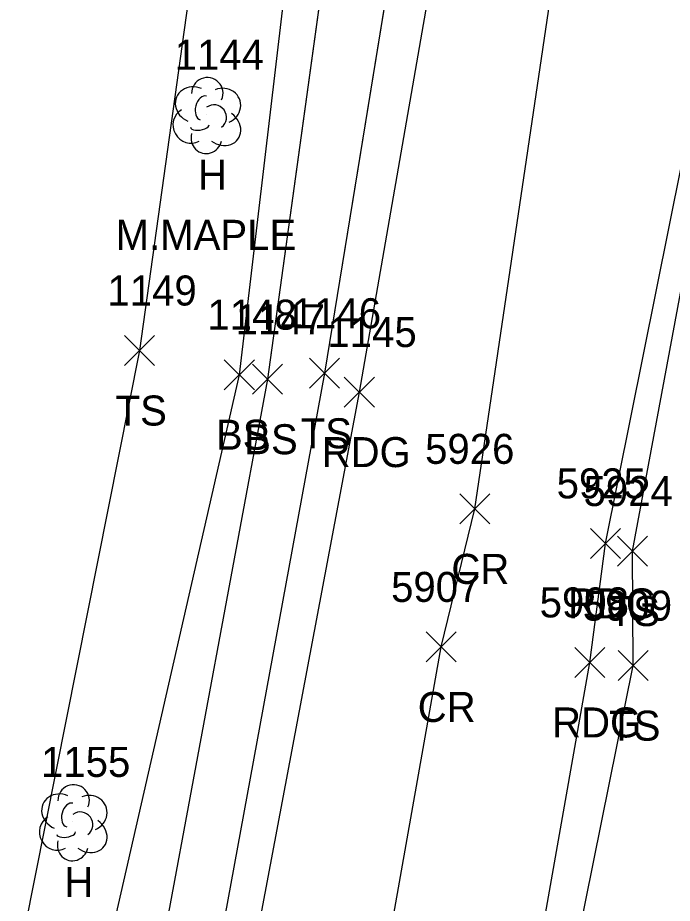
# Model space of a CAD drawing. Extents: x 1554668 to 1563881, y 831386 to 834374.
# Drawn here: x 1561871.6 to 1561915.2, y 833876.6 to 833935.7 of the extents above; entities that cross this region are included whole.
import ezdxf

# ---------------------------------------------------------------- set-up
doc = ezdxf.new("R2010")
doc.units = 0
for name, color, linetype in [('L_A', 7, 'Continuous'), ('L_C', 7, 'Continuous'), ('L_I', 7, 'Continuous'), ('L_TIC', 7, 'Continuous'), ('LELB', 7, 'Continuous'), ('LTD', 7, 'Continuous'), ('P_A', 7, 'Continuous'), ('P_I', 7, 'Continuous'), ('P_TIC', 7, 'Continuous'), ('PEU', 7, 'Continuous'), ('PRC', 7, 'Continuous')]:
    doc.layers.add(name, color=color, linetype=linetype)

msp = doc.modelspace()

# ---------------------------------------------------------------- linework, layer by layer
at = {"layer": 'L_TIC'}
for points in [[(1561878.679, 833912.476), (1561880.679, 833914.476)], [(1561880.679, 833912.476), (1561878.679, 833914.476)], [(1561885.332, 833910.864), (1561887.332, 833912.864)], [(1561887.332, 833910.864), (1561885.332, 833912.864)], [(1561891.007, 833910.96), (1561893.007, 833912.96)], [(1561893.007, 833910.96), (1561891.007, 833912.96)], [(1561887.216, 833910.563), (1561889.216, 833912.563)], [(1561889.216, 833910.563), (1561887.216, 833912.563)], [(1561911.525, 833899.111), (1561913.525, 833901.111)], [(1561913.525, 833899.111), (1561911.525, 833901.111)], [(1561911.562, 833891.472), (1561913.562, 833893.472)], [(1561913.562, 833891.472), (1561911.562, 833893.472)]]:
    msp.add_lwpolyline(points, dxfattribs=at)
at = {"layer": 'LELB'}
for points in [[(1561890.593, 833773.388), (1561895.718, 833803.087), (1561903.038, 833845.228), (1561912.563, 833892.473), (1561912.525, 833900.106), (1561918.864, 833934.137), (1561920.901, 833947.117), (1561925.493, 833972.113), (1561933.777, 834019.881), (1561938.561, 834049.203), (1561945.505, 834091.941), (1561950.385, 834111.94), (1561953.62, 834113.327), (1561954.596, 834110.792), (1561955.401, 834117.28), (1561954.736, 834122.9), (1561961.072, 834128.412)], [(1561890.593, 833773.388), (1561895.718, 833803.087), (1561903.038, 833845.228), (1561912.563, 833892.473), (1561912.525, 833900.106), (1561918.864, 833934.137), (1561920.901, 833947.117), (1561925.493, 833972.113), (1561933.777, 834019.881), (1561938.561, 834049.203), (1561945.505, 834091.941), (1561950.385, 834111.94), (1561953.62, 834113.327), (1561954.596, 834110.792), (1561955.401, 834117.28), (1561954.736, 834122.9), (1561961.072, 834128.412)], [(1561890.593, 833773.388), (1561895.718, 833803.087), (1561903.038, 833845.228), (1561912.563, 833892.473), (1561912.525, 833900.106), (1561918.864, 833934.137), (1561920.901, 833947.117), (1561925.493, 833972.113), (1561933.777, 834019.881), (1561938.561, 834049.203), (1561945.505, 834091.941), (1561950.385, 834111.94), (1561953.62, 834113.327), (1561954.596, 834110.792), (1561955.401, 834117.28), (1561954.736, 834122.9), (1561961.072, 834128.412)], [(1561890.594, 833773.393), (1561895.717, 833803.083), (1561903.038, 833845.232), (1561912.562, 833892.472), (1561912.525, 833900.111), (1561918.862, 833934.133), (1561920.9, 833947.114), (1561925.493, 833972.114), (1561933.775, 834019.878), (1561938.557, 834049.204), (1561945.507, 834091.941), (1561950.385, 834111.94), (1561953.624, 834113.329), (1561954.6, 834110.792), (1561955.4, 834117.28), (1561954.733, 834122.898), (1561961.073, 834128.412)], [(1561815.739, 834086.461), (1561830.538, 834078.696), (1561857.366, 834066.17), (1561882.696, 834039.766), (1561887.416, 834039.118), (1561893.22, 834026.089), (1561901.901, 834008.426), (1561894.877, 833959.832), (1561888.216, 833911.563), (1561878.883, 833861.26), (1561873.835, 833826.246), (1561871.318, 833811.796), (1561866.196, 833788.525), (1561864.701, 833787.612), (1561863.71, 833789.636)], [(1561815.739, 834086.461), (1561831.967, 834080.431), (1561858.231, 834067.956), (1561883.251, 834047.531), (1561891.649, 834042.463), (1561901.604, 834025.447), (1561908.82, 834010.149), (1561899.86, 833960.208), (1561892.007, 833911.96), (1561883.182, 833863.912), (1561875.73, 833824.993), (1561873.408, 833811.327), (1561868.965, 833788.78), (1561866.015, 833786.678), (1561862.496, 833787.337), (1561864.02, 833802.283)], [(1561815.739, 834086.458), (1561830.537, 834078.695), (1561857.364, 834066.17), (1561882.695, 834039.766), (1561887.418, 834039.117), (1561893.217, 834026.091), (1561901.898, 834008.428), (1561894.879, 833959.83), (1561888.214, 833911.568), (1561878.883, 833861.26), (1561873.836, 833826.242), (1561871.32, 833811.792), (1561866.196, 833788.52), (1561864.702, 833787.614), (1561863.71, 833789.636)], [(1561815.739, 834086.458), (1561831.966, 834080.43), (1561858.23, 834067.956), (1561883.248, 834047.531), (1561891.652, 834042.462), (1561901.605, 834025.447), (1561908.818, 834010.15), (1561899.859, 833960.21), (1561892.006, 833911.963), (1561883.184, 833863.908), (1561875.73, 833824.995), (1561873.409, 833811.324), (1561868.966, 833788.779), (1561866.016, 833786.68), (1561862.496, 833787.336), (1561864.02, 833802.287)], [(1561815.739, 834086.458), (1561830.537, 834078.695), (1561857.364, 834066.17), (1561882.695, 834039.766), (1561887.418, 834039.117), (1561893.217, 834026.091), (1561901.898, 834008.428), (1561894.879, 833959.83), (1561888.214, 833911.568), (1561878.883, 833861.26), (1561873.836, 833826.242), (1561871.32, 833811.792), (1561866.196, 833788.52), (1561864.702, 833787.614), (1561863.71, 833789.636)], [(1561815.739, 834086.458), (1561831.966, 834080.43), (1561858.23, 834067.956), (1561883.248, 834047.531), (1561891.652, 834042.462), (1561901.605, 834025.447), (1561908.818, 834010.15), (1561899.859, 833960.21), (1561892.006, 833911.963), (1561883.184, 833863.908), (1561875.73, 833824.995), (1561873.409, 833811.324), (1561868.966, 833788.779), (1561866.016, 833786.68), (1561862.496, 833787.336), (1561864.02, 833802.287)], [(1561815.739, 834086.458), (1561830.537, 834078.695), (1561857.364, 834066.17), (1561882.695, 834039.766), (1561887.418, 834039.117), (1561893.217, 834026.091), (1561901.898, 834008.428), (1561894.879, 833959.83), (1561888.214, 833911.568), (1561878.883, 833861.26), (1561873.836, 833826.242), (1561871.32, 833811.792), (1561866.196, 833788.52), (1561864.702, 833787.614), (1561863.71, 833789.636)], [(1561815.739, 834086.458), (1561831.966, 834080.43), (1561858.23, 834067.956), (1561883.248, 834047.531), (1561891.652, 834042.462), (1561901.605, 834025.447), (1561908.818, 834010.15), (1561899.859, 833960.21), (1561892.006, 833911.963), (1561883.184, 833863.908), (1561875.73, 833824.995), (1561873.409, 833811.324), (1561868.966, 833788.779), (1561866.016, 833786.68), (1561862.496, 833787.336), (1561864.02, 833802.287)], [(1561853.22, 834063.565), (1561878.867, 834036.967), (1561887.192, 834023.314), (1561895.324, 834005.055), (1561892.042, 833960.437), (1561886.332, 833911.866), (1561875.092, 833862.64), (1561871.368, 833827.194), (1561868.331, 833813.186), (1561863.71, 833789.636)], [(1561853.22, 834063.565), (1561877.742, 834034.867), (1561883, 834019.827), (1561891.113, 834002.804), (1561886.363, 833961.506), (1561879.678, 833913.481), (1561869.906, 833864.409), (1561866.184, 833828.248), (1561865.194, 833815.471), (1561863.206, 833805.572), (1561864.02, 833802.287)], [(1561853.22, 834063.565), (1561878.867, 834036.967), (1561887.192, 834023.314), (1561895.324, 834005.055), (1561892.042, 833960.437), (1561886.332, 833911.866), (1561875.092, 833862.64), (1561871.368, 833827.194), (1561868.331, 833813.186), (1561863.71, 833789.636)], [(1561853.22, 834063.565), (1561877.742, 834034.867), (1561883, 834019.827), (1561891.113, 834002.804), (1561886.363, 833961.506), (1561879.678, 833913.481), (1561869.906, 833864.409), (1561866.184, 833828.248), (1561865.194, 833815.471), (1561863.206, 833805.572), (1561864.02, 833802.287)], [(1561853.22, 834063.565), (1561878.867, 834036.967), (1561887.192, 834023.314), (1561895.324, 834005.055), (1561892.042, 833960.437), (1561886.332, 833911.866), (1561875.092, 833862.64), (1561871.368, 833827.194), (1561868.331, 833813.186), (1561863.71, 833789.636)], [(1561853.22, 834063.565), (1561877.742, 834034.867), (1561883, 834019.827), (1561891.113, 834002.804), (1561886.363, 833961.506), (1561879.678, 833913.481), (1561869.906, 833864.409), (1561866.184, 833828.248), (1561865.194, 833815.471), (1561863.206, 833805.572), (1561864.02, 833802.287)], [(1561853.222, 834063.565), (1561878.866, 834036.968), (1561887.189, 834023.316), (1561895.322, 834005.057), (1561892.044, 833960.434), (1561886.332, 833911.864), (1561875.092, 833862.637), (1561871.369, 833827.19), (1561868.33, 833813.188), (1561863.71, 833789.636)], [(1561853.222, 834063.565), (1561877.74, 834034.868), (1561882.999, 834019.827), (1561891.111, 834002.805), (1561886.363, 833961.506), (1561879.679, 833913.476), (1561869.906, 833864.408), (1561866.184, 833828.243), (1561865.195, 833815.468), (1561863.206, 833805.573), (1561864.02, 833802.283)]]:
    msp.add_lwpolyline(points, dxfattribs=at)
at = {"layer": 'LTD'}
for p, q in [((1561884.151, 833929.186), (1561884.151, 833929.186)), ((1561884.151, 833929.186), (1561884.151, 833929.186)), ((1561875.246, 833882.057), (1561875.246, 833882.057)), ((1561875.246, 833882.057), (1561875.246, 833882.057))]:
    msp.add_line(p, q, dxfattribs=at)
for centre in [(1561884.198, 833930.62), (1561875.293, 833883.491)]:
    msp.add_arc(centre, 1.047, 335.52715, 180.95627, dxfattribs=at)
for centre, major_axis, ratio, start_param, end_param in [((1561883.359, 833929.852), (1.21, -0.512), 0.895232, 1.570796, 4.712389), ((1561885.192, 833929.769), (-1.141, -0.483), 0.949671, 1.570796, 4.712389), ((1561883.942, 833929.644), (-0.208, -0.792), 0.645439, 3.141593, 6.283185), ((1561884.651, 833929.019), (-0.5, 0.667), 0.989748, 3.141593, 6.283185), ((1561883.068, 833928.477), (0.584, -1.042), 0.959034, 3.141593, 6.283185), ((1561885.151, 833928.352), (-1.09, 0.792), 0.841452, 1.570796, 4.712389), ((1561883.693, 833928.435), (-0.625, -0.083), 0.423636, 0, 3.141593), ((1561884.151, 833927.686), (0.265, 1.061), 0.942809, 1.570796, 4.712389), ((1561874.455, 833882.723), (1.21, -0.512), 0.895232, 1.570796, 4.712389), ((1561876.288, 833882.64), (-1.141, -0.483), 0.949671, 1.570796, 4.712389), ((1561875.038, 833882.515), (-0.208, -0.792), 0.645439, 3.141593, 6.283185), ((1561875.746, 833881.89), (-0.5, 0.667), 0.989748, 3.141593, 6.283185), ((1561874.163, 833881.348), (0.584, -1.042), 0.959034, 3.141593, 6.283185), ((1561876.246, 833881.224), (-1.09, 0.792), 0.841452, 1.570796, 4.712389), ((1561874.788, 833881.307), (-0.625, -0.083), 0.423636, 0, 3.141593), ((1561875.247, 833880.557), (0.265, 1.061), 0.942809, 1.570796, 4.712389)]:
    msp.add_ellipse(centre, major_axis=major_axis, ratio=ratio, start_param=start_param, end_param=end_param, dxfattribs=at)
at = {"layer": 'P_TIC'}
for points in [[(1561893.327, 833909.706), (1561895.327, 833911.706)], [(1561895.327, 833909.706), (1561893.327, 833911.706)], [(1561901.023, 833901.922), (1561903.023, 833903.922)], [(1561903.023, 833901.922), (1561901.023, 833903.922)], [(1561909.732, 833899.62), (1561911.732, 833901.62)], [(1561911.732, 833899.62), (1561909.732, 833901.62)], [(1561898.783, 833892.72), (1561900.783, 833894.72)], [(1561900.783, 833892.72), (1561898.783, 833894.72)], [(1561908.679, 833891.687), (1561910.679, 833893.687)], [(1561910.679, 833891.687), (1561908.679, 833893.687)]]:
    msp.add_lwpolyline(points, dxfattribs=at)
at = {"layer": 'PEU'}
for points in [[(1561919.943, 834298.234), (1561943.28, 834270.95), (1561951.487, 834242.498), (1561947.428, 834199.982), (1561938.335, 834160.955), (1561930.989, 834108.205), (1561926.196, 834084.148), (1561918.625, 834048.817), (1561911.303, 834007.014), (1561902.907, 833960.116), (1561894.327, 833910.706), (1561885.392, 833863.263), (1561878.367, 833822.842), (1561871.83, 833787.475), (1561866.706, 833759.336), (1561861.912, 833735.821)], [(1561919.942, 834298.234), (1561943.28, 834270.951), (1561951.486, 834242.497), (1561947.431, 834199.985), (1561938.334, 834160.954), (1561930.992, 834108.207), (1561926.199, 834084.149), (1561918.629, 834048.816), (1561911.301, 834007.016), (1561902.906, 833960.119), (1561894.326, 833910.708), (1561885.391, 833863.267), (1561878.367, 833822.843), (1561871.83, 833787.477), (1561866.708, 833759.341), (1561861.913, 833735.821)], [(1561919.942, 834298.234), (1561943.28, 834270.951), (1561951.486, 834242.497), (1561947.431, 834199.985), (1561938.334, 834160.954), (1561930.992, 834108.207), (1561926.199, 834084.149), (1561918.629, 834048.816), (1561911.301, 834007.016), (1561902.906, 833960.119), (1561894.326, 833910.708), (1561885.391, 833863.267), (1561878.367, 833822.843), (1561871.83, 833787.477), (1561866.708, 833759.341), (1561861.913, 833735.821)], [(1561919.942, 834298.234), (1561943.28, 834270.951), (1561951.486, 834242.497), (1561947.431, 834199.985), (1561938.334, 834160.954), (1561930.992, 834108.207), (1561926.199, 834084.149), (1561918.629, 834048.816), (1561911.301, 834007.016), (1561902.906, 833960.119), (1561894.326, 833910.708), (1561885.391, 833863.267), (1561878.367, 833822.843), (1561871.83, 833787.477), (1561866.708, 833759.341), (1561861.913, 833735.821)], [(1561874.546, 833715.874), (1561887.478, 833772.584), (1561893.313, 833803.99), (1561901.362, 833845.453), (1561909.68, 833892.69), (1561910.734, 833900.622), (1561917.511, 833934.31), (1561919.487, 833947.442), (1561923.612, 833973.077), (1561931.593, 834020.004), (1561935.393, 834050.314), (1561943.165, 834094.381), (1561948.419, 834126.576), (1561953.285, 834146.878), (1561956.677, 834158.88)], [(1561874.546, 833715.874), (1561887.478, 833772.584), (1561893.313, 833803.99), (1561901.362, 833845.453), (1561909.68, 833892.69), (1561910.734, 833900.622), (1561917.511, 833934.31), (1561919.487, 833947.442), (1561923.612, 833973.077), (1561931.593, 834020.004), (1561935.393, 834050.314), (1561943.165, 834094.381), (1561948.419, 834126.576), (1561953.285, 834146.878), (1561956.677, 834158.88)], [(1561874.546, 833715.874), (1561887.478, 833772.584), (1561893.313, 833803.99), (1561901.362, 833845.453), (1561909.68, 833892.69), (1561910.734, 833900.622), (1561917.511, 833934.31), (1561919.487, 833947.442), (1561923.612, 833973.077), (1561931.593, 834020.004), (1561935.393, 834050.314), (1561943.165, 834094.381), (1561948.419, 834126.576), (1561953.285, 834146.878), (1561956.677, 834158.88)], [(1561874.547, 833715.877), (1561887.477, 833772.582), (1561893.312, 833803.991), (1561901.361, 833845.451), (1561909.679, 833892.687), (1561910.732, 833900.62), (1561917.51, 833934.306), (1561919.486, 833947.443), (1561923.61, 833973.073), (1561931.592, 834020.003), (1561935.394, 834050.314), (1561943.167, 834094.381), (1561948.417, 834126.574), (1561953.283, 834146.877), (1561956.677, 834158.88)]]:
    msp.add_lwpolyline(points, dxfattribs=at)
at = {"layer": 'PRC'}
for points in [[(1561800.21, 833371.538), (1561806.437, 833405.192), (1561812.654, 833434.931), (1561820.127, 833472.189), (1561827.528, 833505.749), (1561836.938, 833558.608), (1561848.037, 833617.29), (1561858.182, 833669.762), (1561866.962, 833717.246), (1561878.604, 833773.781), (1561885.024, 833806.831), (1561891.658, 833847.81), (1561899.783, 833893.72), (1561902.023, 833902.922), (1561908.115, 833944.075), (1561914.56, 833974.526), (1561922.248, 834021.375), (1561927.368, 834052.029), (1561935.214, 834095.998), (1561945.529, 834150.774)], [(1561800.212, 833371.537), (1561806.439, 833405.19), (1561812.656, 833434.927), (1561820.128, 833472.18), (1561827.529, 833505.744), (1561836.939, 833558.603), (1561848.037, 833617.288), (1561858.18, 833669.759), (1561866.961, 833717.243), (1561878.605, 833773.781), (1561885.024, 833806.829), (1561891.662, 833847.808), (1561899.784, 833893.716), (1561902.024, 833902.921), (1561908.116, 833944.071), (1561914.561, 833974.522), (1561922.249, 834021.372), (1561927.371, 834052.029), (1561935.212, 834095.998), (1561945.527, 834150.773)], [(1561800.212, 833371.537), (1561806.439, 833405.19), (1561812.656, 833434.927), (1561820.128, 833472.18), (1561827.529, 833505.744), (1561836.939, 833558.603), (1561848.037, 833617.288), (1561858.18, 833669.759), (1561866.961, 833717.243), (1561878.605, 833773.781), (1561885.024, 833806.829), (1561891.662, 833847.808), (1561899.784, 833893.716), (1561902.024, 833902.921), (1561908.116, 833944.071), (1561914.561, 833974.522), (1561922.249, 834021.372), (1561927.371, 834052.029), (1561935.212, 834095.998), (1561945.527, 834150.773)], [(1561800.212, 833371.537), (1561806.439, 833405.19), (1561812.656, 833434.927), (1561820.128, 833472.18), (1561827.529, 833505.744), (1561836.939, 833558.603), (1561848.037, 833617.288), (1561858.18, 833669.759), (1561866.961, 833717.243), (1561878.605, 833773.781), (1561885.024, 833806.829), (1561891.662, 833847.808), (1561899.784, 833893.716), (1561902.024, 833902.921), (1561908.116, 833944.071), (1561914.561, 833974.522), (1561922.249, 834021.372), (1561927.371, 834052.029), (1561935.212, 834095.998), (1561945.527, 834150.773)]]:
    msp.add_lwpolyline(points, dxfattribs=at)

# ---------------------------------------------------------------- texts
at = {"layer": 'L_A'}
for s, p in [('H', (1561883.584, 833924.186)), ('TS', (1561878.088, 833908.476)), ('BS', (1561884.773, 833906.864)), ('BS', (1561886.657, 833906.563)), ('TS', (1561890.417, 833906.96)), ('TS', (1561910.934, 833895.111)), ('TS', (1561910.972, 833887.472)), ('H', (1561874.679, 833877.057))]:
    msp.add_text(s, height=2, dxfattribs=at).set_placement(p)
at = {"layer": 'L_C'}
msp.add_text('M.MAPLE', height=2, dxfattribs=at).set_placement((1561878.088, 833920.186))
at = {"layer": 'L_I'}
for s, p in [('1144', (1561882.025, 833932.186)), ('1149', (1561877.545, 833916.476)), ('1148', (1561884.206, 833914.864)), ('1146', (1561889.826, 833914.96)), ('1147', (1561886.09, 833914.563)), ('5924', (1561909.265, 833903.111)), ('5909', (1561909.216, 833895.472)), ('1155', (1561873.12, 833885.057))]:
    msp.add_text(s, height=2, dxfattribs=at).set_placement(p)
at = {"layer": 'P_A'}
for s, p in [('RDG', (1561891.815, 833905.706)), ('CR', (1561900.456, 833897.922)), ('RDG', (1561908.221, 833895.62)), ('CR', (1561898.216, 833888.72)), ('RDG', (1561907.167, 833887.687))]:
    msp.add_text(s, height=2, dxfattribs=at).set_placement(p)
at = {"layer": 'P_I'}
for s, p in [('1145', (1561892.201, 833913.706)), ('5926', (1561898.708, 833905.922)), ('5925', (1561907.472, 833903.62)), ('5907', (1561896.444, 833896.72)), ('5908', (1561906.34, 833895.687))]:
    msp.add_text(s, height=2, dxfattribs=at).set_placement(p)

doc.saveas('drawing.dxf')
